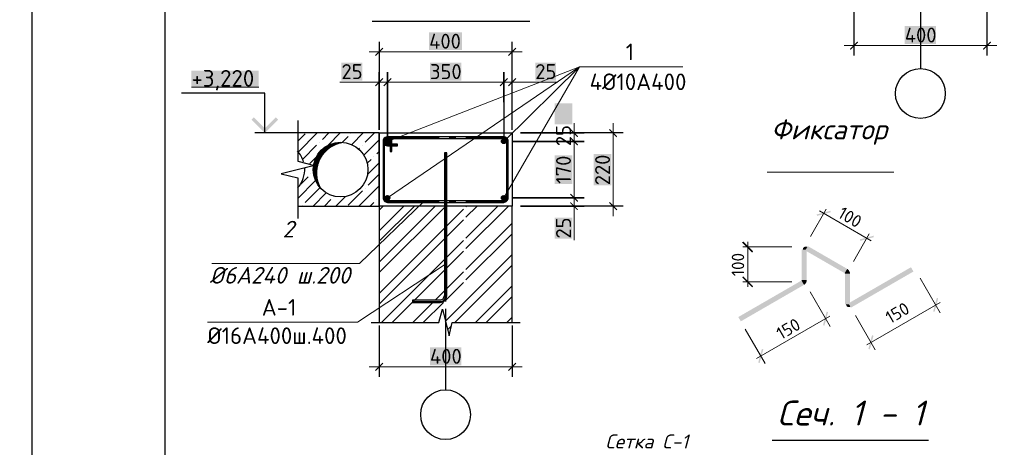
# Model space of a CAD drawing. Header units: millimetres. Extents: x 363306 to 7757304, y 1022887 to 1207196.
# Tile 608 of 656: x 2083895 to 2098708, y 1070910 to 1077345. Entities that reach past the tile are written whole.
import ezdxf

# ---------------------------------------------------------------- set-up
doc = ezdxf.new("R2010")
doc.units = ezdxf.units.MM
for name, color, linetype in [('0 @ 100', 7, 'Continuous'), ('PDF3_Text', 7, 'Continuous'), ('PDF3_Размерные линии', 7, 'Continuous'), ('PDF4_0', 7, 'Continuous'), ('PDF4_Text', 7, 'Continuous'), ('PDF4_Размерные линии', 7, 'Continuous')]:
    doc.layers.add(name, color=color, linetype=linetype)
for name, color, linetype, true_color in [('PDF4__Армирования', 7, 'Continuous', 0x0000dd), ('PDF4__ось', 7, 'Continuous', 0x989898), ('PDF4_Layer7', 7, 'Continuous', 0x947000)]:
    doc.layers.add(name, color=color, linetype=linetype, true_color=true_color)
doc.styles.add('PDF ISOCPEUR', font='isocpeur.TTF')
doc.styles.add('PDF ISOCPEUR Italic', font='isocpeui.ttf')
doc.styles.add('ГОСТ 2.304', font='isocpeui.ttf')

msp = doc.modelspace()

# ---------------------------------------------------------------- linework, layer by layer
at = {"color": 5}
msp.add_lwpolyline([(2084083.273, 1088678.072), (2126083.273, 1088678.072), (2126083.273, 1058978.072), (2084083.273, 1058978.072)], close=True, dxfattribs=at)
at = {"color": 5, "lineweight": 30}
msp.add_lwpolyline([(2086083.273, 1088178.072), (2125583.273, 1088178.072), (2125583.273, 1059478.072), (2086083.273, 1059478.072)], close=True, dxfattribs=at)
at = {"layer": 'PDF3_Размерные линии', "lineweight": 30, "elevation": 0}
msp.add_lwpolyline([(2095216.738, 1071017.161), (2097567.533, 1071017.161)], dxfattribs=at)
at = {"layer": 'PDF4_0', "lineweight": 25, "elevation": 0}
for points in [[(2097446.74, 1077826.069), (2097446.74, 1076609.928)], [(2096446.117, 1077575.144), (2096446.117, 1076803.895)], [(2098447.362, 1077575.144), (2098447.362, 1076803.895)], [(2089302.462, 1077011.416), (2089302.462, 1075685.977), (2089302.462, 1076554.209)], [(2091303.707, 1075910.732), (2091303.707, 1077011.416)], [(2091177.474, 1076104.699), (2091177.474, 1076554.209), (2091177.474, 1075561.284)], [(2091303.707, 1075685.977), (2091303.707, 1076554.209)], [(2087582.931, 1075639.794), (2087582.931, 1076238.628), (2086328.305, 1076238.628)], [(2088077.085, 1075826.064), (2088077.085, 1075639.794), (2088077.085, 1075213.375), (2088328.01, 1075151.799), (2087827.699, 1075027.106), (2088077.085, 1074963.989), (2088077.085, 1074539.11), (2088077.085, 1074351.301)], [(2088486.57, 1075639.794), (2087432.068, 1075639.794)], [(2089302.462, 1075639.794), (2089302.462, 1074539.11)], [(2092972.437, 1075639.794), (2091428.4, 1075639.794), (2092385.918, 1075639.794)], [(2090303.084, 1074509.861), (2090303.084, 1073292.181)], [(2092972.437, 1074539.11), (2091428.4, 1074539.11), (2092385.918, 1074539.11)], [(2090303.084, 1073179.803), (2090303.084, 1073104.372)], [(2089182.388, 1072788.791), (2089302.462, 1072788.791), (2090203.022, 1072788.791), (2090253.823, 1072988.915), (2090353.885, 1072588.666), (2090403.147, 1072788.791), (2091303.707, 1072788.791), (2091423.781, 1072788.791)], [(2090303.084, 1072991.994), (2090303.084, 1071775.853)], [(2089302.462, 1072788.791), (2089302.462, 1072788.791)], [(2089302.462, 1072741.069), (2089302.462, 1071969.82)], [(2091303.707, 1072741.069), (2091303.707, 1071969.82)]]:
    msp.add_lwpolyline(points, dxfattribs=at)
at = {"layer": 'PDF4_0', "lineweight": 18, "elevation": 0}
for points in [[(2096296.794, 1076954.758), (2098596.685, 1076954.758)], [(2089153.139, 1076862.093), (2091453.03, 1076862.093)], [(2088711.325, 1076404.885), (2089302.462, 1076404.885)], [(2089153.139, 1076404.885), (2089578.018, 1076404.885)], [(2089277.832, 1076404.885), (2091328.337, 1076404.885)], [(2091028.151, 1076404.885), (2091453.03, 1076404.885)], [(2091990.287, 1076404.885), (2091303.707, 1076404.885)], [(2092235.055, 1075364.238), (2092235.055, 1075789.118)], [(2092823.113, 1074389.786), (2092823.113, 1075789.118)], [(2092235.055, 1074514.479), (2092235.055, 1075664.425)], [(2092235.055, 1074389.786), (2092235.055, 1074814.666)], [(2092235.055, 1074026.483), (2092235.055, 1074539.11)], [(2089153.139, 1072120.683), (2091453.03, 1072120.683)]]:
    msp.add_lwpolyline(points, dxfattribs=at)
at = {"layer": 'PDF4_0', "lineweight": 20, "elevation": 0}
for points in [[(2089428.695, 1074663.803), (2092318.184, 1076635.798), (2091177.474, 1074663.803)], [(2091177.474, 1075513.562), (2092318.184, 1076635.798), (2089428.695, 1075513.562)], [(2092318.184, 1076635.798), (2093871.457, 1076635.798)], [(2089976.728, 1074608.384), (2089008.433, 1073675.496), (2086785.512, 1073675.496)], [(2088977.645, 1072791.87), (2086719.317, 1072791.87)]]:
    msp.add_lwpolyline(points, dxfattribs=at)
at = {"layer": 'PDF4_0', "lineweight": 25, "elevation": 0}
for points in [[(2089428.695, 1076554.209), (2089428.695, 1075561.284)], [(2092385.918, 1075513.562), (2091303.707, 1075513.562)], [(2092385.918, 1074663.803), (2091303.707, 1074663.803)]]:
    msp.add_lwpolyline(points, close=True, dxfattribs=at)
at = {"layer": 'PDF4_0', "color": 7, "lineweight": 0, "true_color": 0xffffff, "elevation": 0}
msp.add_lwpolyline([(2086479.168, 1076329.454), (2087492.106, 1076329.454)], dxfattribs=at)
at = {"layer": 'PDF4_0', "color": 8, "lineweight": 25, "true_color": 0x767676, "elevation": 0}
for points in [[(2088077.085, 1075516.641), (2088189.462, 1075629.018)], [(2088087.861, 1075355.002), (2088372.653, 1075639.794)], [(2088448.085, 1075542.811), (2088545.068, 1075639.794)], [(2088535.832, 1075456.603), (2088717.483, 1075639.794)], [(2088879.122, 1075629.018), (2088879.122, 1075629.018)], [(2088889.898, 1075465.84), (2089062.313, 1075639.794)], [(2089094.641, 1075499.707), (2089234.728, 1075639.794)], [(2088154.056, 1075247.243), (2088361.877, 1075456.603)], [(2088404.981, 1075499.707), (2088404.981, 1075499.707)], [(2088751.35, 1075501.247), (2088836.018, 1075585.915)], [(2089051.537, 1075456.603), (2089051.537, 1075456.603)], [(2089074.628, 1075305.74), (2089302.462, 1075535.114)], [(2088994.578, 1075399.645), (2089008.433, 1075413.5)], [(2089267.056, 1075327.292), (2089302.462, 1075362.699)], [(2088260.276, 1075181.048), (2088355.72, 1075276.491)], [(2089123.89, 1075184.126), (2089180.848, 1075241.085)], [(2089128.508, 1075014.79), (2089302.462, 1075190.284)], [(2089223.952, 1075284.189), (2089223.952, 1075284.189)], [(2088192.541, 1075114.853), (2088198.699, 1075119.471)], [(2088275.67, 1075025.566), (2088275.67, 1075025.566)], [(2089137.744, 1074853.151), (2089302.462, 1075017.869)], [(2088077.085, 1074654.566), (2088346.483, 1074922.425)], [(2088123.267, 1074871.624), (2088232.566, 1074982.463)], [(2088189.462, 1074594.529), (2088404.981, 1074810.048)], [(2088307.998, 1074539.11), (2088506.583, 1074737.695)], [(2088836.018, 1074551.425), (2089051.537, 1074766.944)], [(2088997.657, 1074539.11), (2089302.462, 1074843.915)], [(2089094.641, 1074810.048), (2089094.641, 1074810.048)], [(2088480.413, 1074539.11), (2088577.396, 1074637.633)], [(2088620.5, 1074680.736), (2088620.5, 1074680.736)], [(2088652.827, 1074539.11), (2088797.533, 1074683.815)], [(2089170.072, 1074539.11), (2089223.952, 1074594.529)], [(2089267.056, 1074637.633), (2089267.056, 1074637.633)], [(2088146.359, 1074551.425), (2088146.359, 1074551.425)], [(2089302.462, 1074166.571), (2089676.541, 1074539.11)], [(2089302.462, 1073695.508), (2090147.603, 1074539.11)], [(2089302.462, 1074480.612), (2089360.96, 1074539.11)], [(2089302.462, 1074009.55), (2089833.562, 1074539.11)], [(2089302.462, 1073538.488), (2090304.624, 1074539.11)], [(2089302.462, 1073222.907), (2090570.943, 1074491.388)], [(2090607.889, 1074528.334), (2090618.665, 1074539.11)], [(2090607.889, 1074057.272), (2091089.727, 1074539.11)], [(2090607.889, 1074371.313), (2090775.686, 1074539.11)], [(2090607.889, 1073900.251), (2091246.748, 1074539.11)], [(2089302.462, 1073065.886), (2090570.943, 1074334.367)], [(2090607.889, 1073586.21), (2091303.707, 1074280.488)], [(2090607.889, 1073427.65), (2091303.707, 1074123.467)], [(2089339.408, 1072788.791), (2090570.943, 1074020.326)], [(2089496.429, 1072788.791), (2090570.943, 1073863.305)], [(2090298.466, 1072804.185), (2091303.707, 1073809.425)], [(2090147.603, 1073125.923), (2090570.943, 1073549.264)], [(2090440.093, 1072788.791), (2091303.707, 1073652.405)], [(2090304.624, 1073125.923), (2090570.943, 1073392.243)], [(2090754.134, 1072788.791), (2091303.707, 1073338.363)], [(2089810.47, 1072788.791), (2090112.197, 1073088.977)], [(2089967.491, 1072788.791), (2090269.217, 1073088.977)], [(2090911.155, 1072788.791), (2091303.707, 1073179.803)], [(2091225.196, 1072788.791), (2091303.707, 1072865.762)], [(2090330.794, 1072679.492), (2090390.831, 1072739.529)]]:
    msp.add_lwpolyline(points, dxfattribs=at)
at = {"layer": 'PDF4_0', "lineweight": 30, "elevation": 0}
for points in [[(2089882.823, 1074539.11), (2089302.462, 1074539.11), (2089302.462, 1075639.794), (2089882.823, 1075639.794)], [(2089302.462, 1075639.794), (2089302.462, 1074539.11), (2089302.462, 1075639.794)], [(2089631.898, 1075639.794), (2091303.707, 1075639.794), (2091303.707, 1074539.11), (2089631.898, 1074539.11)], [(2091303.707, 1072788.791), (2091303.707, 1074539.11), (2089302.462, 1074539.11), (2089302.462, 1072788.791)]]:
    msp.add_lwpolyline(points, dxfattribs=at)
at = {"layer": 'PDF4_0', "color": 1, "lineweight": 20, "elevation": 0}
for points in [[(2089393.288, 1075512.023), (2089430.234, 1075548.969)], [(2089394.827, 1075524.338), (2089417.919, 1075547.429)], [(2089396.367, 1075502.786), (2089439.471, 1075545.89)], [(2089399.446, 1075495.089), (2089447.168, 1075542.811)], [(2089404.064, 1075488.931), (2089453.325, 1075538.193)], [(2089410.222, 1075484.313), (2089457.944, 1075532.035)], [(2089417.919, 1075481.234), (2089461.022, 1075524.338)], [(2089428.695, 1075479.695), (2089462.562, 1075513.562)], [(2089442.549, 1075482.774), (2089459.483, 1075499.707)], [(2091143.607, 1075512.023), (2091180.553, 1075548.969)], [(2091145.147, 1075524.338), (2091168.238, 1075547.429)], [(2091145.147, 1075502.786), (2091189.79, 1075545.89)], [(2091149.765, 1075495.089), (2091197.487, 1075542.811)], [(2091154.383, 1075488.931), (2091203.644, 1075538.193)], [(2091160.541, 1075484.313), (2091208.263, 1075532.035)], [(2091168.238, 1075481.234), (2091211.342, 1075524.338)], [(2091179.014, 1075479.695), (2091212.881, 1075513.562)], [(2091192.869, 1075482.774), (2091209.802, 1075499.707)], [(2089393.288, 1074660.724), (2089430.234, 1074697.67)], [(2089394.827, 1074673.039), (2089417.919, 1074697.67)], [(2089396.367, 1074653.027), (2089439.471, 1074696.131)], [(2089399.446, 1074645.33), (2089447.168, 1074693.052)], [(2089404.064, 1074639.172), (2089453.325, 1074686.894)], [(2089410.222, 1074634.554), (2089457.944, 1074680.736)], [(2089417.919, 1074631.475), (2089461.022, 1074673.039)], [(2089428.695, 1074629.936), (2089462.562, 1074663.803)], [(2089442.549, 1074633.014), (2089459.483, 1074649.948)], [(2091143.607, 1074660.724), (2091180.553, 1074697.67)], [(2091145.147, 1074673.039), (2091168.238, 1074697.67)], [(2091145.147, 1074653.027), (2091189.79, 1074696.131)], [(2091149.765, 1074645.33), (2091197.487, 1074693.052)], [(2091154.383, 1074639.172), (2091203.644, 1074686.894)], [(2091160.541, 1074634.554), (2091208.263, 1074680.736)], [(2091168.238, 1074631.475), (2091211.342, 1074673.039)], [(2091179.014, 1074629.936), (2091212.881, 1074663.803)], [(2091192.869, 1074633.014), (2091209.802, 1074649.948)]]:
    msp.add_lwpolyline(points, dxfattribs=at)
at = {"layer": 'PDF4_0', "lineweight": 0, "elevation": 0}
for points in [[(2095139.661, 1075048.124), (2097045.462, 1075048.124)], [(2095790.836, 1074082.908), (2096027.906, 1074495.473)], [(2095926.304, 1074467.763), (2096705.25, 1074018.253)], [(2094847.172, 1073323.975), (2094847.172, 1073999.78)], [(2096440.47, 1073707.29), (2096677.541, 1074121.394)], [(2095512.201, 1073924.348), (2094773.28, 1073924.348)], [(2088977.645, 1072791.87), (2090284.611, 1073657.023)], [(2095512.201, 1073399.406), (2094773.28, 1073399.406)], [(2097444.171, 1073454.825), (2097744.358, 1072934.502)], [(2095786.217, 1073248.543), (2096086.404, 1072728.22)], [(2096637.516, 1072452.664), (2097741.279, 1073089.983)], [(2094979.562, 1072246.382), (2096083.325, 1072883.701)], [(2096469.719, 1072892.938), (2096765.288, 1072378.772)], [(2094811.765, 1072685.116), (2095108.873, 1072172.49)]]:
    msp.add_lwpolyline(points, dxfattribs=at)
at = {"layer": 'PDF4_0', "lineweight": 25}
for centre in [(2097445.97, 1076235.08, 0), (2090302.315, 1071401.005, 0)]:
    msp.add_circle(centre, 374.848, dxfattribs=at)
at = {"layer": 'PDF4_0', "color": 7, "true_color": 0xffffff, "transparency": 33554559}
for points in [[(2097211.209, 1077248.787, 0), (2097211.209, 1076977.849, 0), (2097682.271, 1077248.787, 0)], [(2097211.209, 1076977.849, 0), (2097682.271, 1077248.787, 0), (2097682.271, 1076977.849, 0)], [(2090055.238, 1077156.122, 0), (2090055.238, 1076886.724, 0), (2090550.931, 1077156.122, 0)], [(2090055.238, 1076886.724, 0), (2090550.931, 1077156.122, 0), (2090550.931, 1076886.724, 0)], [(2088735.956, 1076698.914, 0), (2088735.956, 1076429.516, 0), (2089051.537, 1076698.914, 0)], [(2088735.956, 1076429.516, 0), (2089051.537, 1076698.914, 0), (2089051.537, 1076429.516, 0)], [(2090067.553, 1076698.914, 0), (2090067.553, 1076429.516, 0), (2090538.616, 1076698.914, 0)], [(2090067.553, 1076429.516, 0), (2090538.616, 1076698.914, 0), (2090538.616, 1076429.516, 0)], [(2091651.615, 1076698.914, 0), (2091651.615, 1076429.516, 0), (2091965.657, 1076698.914, 0)], [(2091651.615, 1076429.516, 0), (2091965.657, 1076698.914, 0), (2091965.657, 1076429.516, 0)], [(2086479.168, 1076578.84, 0), (2087492.106, 1076578.84, 0), (2086479.168, 1076329.454, 0)], [(2087492.106, 1076578.84, 0), (2086479.168, 1076329.454, 0), (2087492.106, 1076329.454, 0)], [(2091941.026, 1075770.645, 0), (2092210.424, 1075770.645, 0), (2091941.026, 1076084.686, 0)], [(2092210.424, 1075770.645, 0), (2091941.026, 1076084.686, 0), (2092210.424, 1076084.686, 0)], [(2092529.084, 1074853.151, 0), (2092798.482, 1074853.151, 0), (2092529.084, 1075325.753, 0)], [(2092798.482, 1074853.151, 0), (2092529.084, 1075325.753, 0), (2092798.482, 1075325.753, 0)], [(2091941.026, 1074874.703, 0), (2092210.424, 1074874.703, 0), (2091941.026, 1075302.662, 0)], [(2092210.424, 1074874.703, 0), (2091941.026, 1075302.662, 0), (2092210.424, 1075302.662, 0)], [(2091941.026, 1074051.114, 0), (2092210.424, 1074051.114, 0), (2091941.026, 1074365.156, 0)], [(2092210.424, 1074051.114, 0), (2091941.026, 1074365.156, 0), (2092210.424, 1074365.156, 0)], [(2090067.553, 1072414.712, 0), (2090067.553, 1072143.774, 0), (2090538.616, 1072414.712, 0)], [(2090067.553, 1072143.774, 0), (2090538.616, 1072414.712, 0), (2090538.616, 1072143.774, 0)]]:
    msp.add_solid(points, dxfattribs=at)
at = {"layer": 'PDF4_0', "transparency": 33554559}
for points in [[(2096496.918, 1077016.335, 0), (2096396.856, 1076891.642, 0), (2096384.541, 1076903.957, 0)], [(2096509.234, 1077004.019, 0), (2096496.918, 1077016.335, 0), (2096396.856, 1076891.642, 0)], [(2098384.246, 1076903.957, 0), (2098396.561, 1076891.642, 0), (2098496.623, 1077016.335, 0)], [(2098396.561, 1076891.642, 0), (2098496.623, 1077016.335, 0), (2098508.939, 1077004.019, 0)], [(2089353.263, 1076923.67, 0), (2089253.201, 1076798.977, 0), (2089240.885, 1076811.292, 0)], [(2089365.578, 1076911.354, 0), (2089353.263, 1076923.67, 0), (2089253.201, 1076798.977, 0)], [(2091240.59, 1076811.292, 0), (2091252.906, 1076798.977, 0), (2091352.968, 1076923.67, 0)], [(2091252.906, 1076798.977, 0), (2091352.968, 1076923.67, 0), (2091365.283, 1076911.354, 0)], [(2089353.263, 1076466.462, 0), (2089253.201, 1076343.309, 0), (2089240.885, 1076354.085, 0)], [(2089365.578, 1076455.686, 0), (2089353.263, 1076466.462, 0), (2089253.201, 1076343.309, 0)], [(2089365.578, 1076354.085, 0), (2089377.894, 1076343.309, 0), (2089477.956, 1076466.462, 0)], [(2089477.956, 1076466.462, 0), (2089377.894, 1076343.309, 0), (2089365.578, 1076354.085, 0)], [(2089377.894, 1076343.309, 0), (2089477.956, 1076466.462, 0), (2089490.271, 1076455.686, 0)], [(2089490.271, 1076455.686, 0), (2089477.956, 1076466.462, 0), (2089377.894, 1076343.309, 0)], [(2091115.898, 1076354.085, 0), (2091128.213, 1076343.309, 0), (2091228.275, 1076466.462, 0)], [(2091228.275, 1076466.462, 0), (2091128.213, 1076343.309, 0), (2091115.898, 1076354.085, 0)], [(2091128.213, 1076343.309, 0), (2091228.275, 1076466.462, 0), (2091240.59, 1076455.686, 0)], [(2091240.59, 1076455.686, 0), (2091228.275, 1076466.462, 0), (2091128.213, 1076343.309, 0)], [(2091240.59, 1076354.085, 0), (2091252.906, 1076343.309, 0), (2091352.968, 1076466.462, 0)], [(2091252.906, 1076343.309, 0), (2091352.968, 1076466.462, 0), (2091365.283, 1076455.686, 0)], [(2087382.807, 1075838.379, 0), (2087582.931, 1075710.608, 0), (2087418.214, 1075873.786, 0)], [(2087582.931, 1075639.794, 0), (2087382.807, 1075838.379, 0), (2087582.931, 1075710.608, 0)], [(2087783.056, 1075838.379, 0), (2087582.931, 1075710.608, 0), (2087747.649, 1075873.786, 0)], [(2087582.931, 1075639.794, 0), (2087783.056, 1075838.379, 0), (2087582.931, 1075710.608, 0)], [(2092296.632, 1075588.994, 0), (2092173.478, 1075689.056, 0), (2092184.254, 1075701.371, 0)], [(2092285.856, 1075576.678, 0), (2092296.632, 1075588.994, 0), (2092173.478, 1075689.056, 0)], [(2092884.69, 1075588.994, 0), (2092761.536, 1075689.056, 0), (2092772.312, 1075701.371, 0)], [(2092873.914, 1075576.678, 0), (2092884.69, 1075588.994, 0), (2092761.536, 1075689.056, 0)], [(2092296.632, 1075464.301, 0), (2092173.478, 1075564.363, 0), (2092184.254, 1075576.678, 0)], [(2092184.254, 1075576.678, 0), (2092173.478, 1075564.363, 0), (2092296.632, 1075464.301, 0)], [(2092285.856, 1075451.985, 0), (2092296.632, 1075464.301, 0), (2092173.478, 1075564.363, 0)], [(2092173.478, 1075564.363, 0), (2092296.632, 1075464.301, 0), (2092285.856, 1075451.985, 0)], [(2092296.632, 1074614.541, 0), (2092173.478, 1074714.604, 0), (2092184.254, 1074726.919, 0)], [(2092184.254, 1074726.919, 0), (2092173.478, 1074714.604, 0), (2092296.632, 1074614.541, 0)], [(2092285.856, 1074602.226, 0), (2092296.632, 1074614.541, 0), (2092173.478, 1074714.604, 0)], [(2092173.478, 1074714.604, 0), (2092296.632, 1074614.541, 0), (2092285.856, 1074602.226, 0)], [(2092184.254, 1074600.687, 0), (2092173.478, 1074589.911, 0), (2092296.632, 1074488.309, 0)], [(2092173.478, 1074589.911, 0), (2092296.632, 1074488.309, 0), (2092285.856, 1074477.533, 0)], [(2092772.312, 1074600.687, 0), (2092761.536, 1074589.911, 0), (2092884.69, 1074488.309, 0)], [(2092761.536, 1074589.911, 0), (2092884.69, 1074488.309, 0), (2092873.914, 1074477.533, 0)], [(2096091.022, 1074469.302, 0), (2095890.898, 1074392.332, 0), (2095886.28, 1074413.883, 0)], [(2096097.18, 1074447.751, 0), (2096091.022, 1074469.302, 0), (2095890.898, 1074392.332, 0)], [(2094930.301, 1073858.153, 0), (2094764.043, 1073992.083, 0), (2094780.977, 1074007.477, 0)], [(2094914.906, 1073841.22, 0), (2094930.301, 1073858.153, 0), (2094764.043, 1073992.083, 0)], [(2096535.914, 1074039.805, 0), (2096540.533, 1074016.713, 0), (2096740.657, 1074093.684, 0)], [(2096540.533, 1074016.713, 0), (2096740.657, 1074093.684, 0), (2096745.275, 1074072.132, 0)], [(2094780.977, 1073482.535, 0), (2094764.043, 1073467.141, 0), (2094930.301, 1073333.211, 0)], [(2094764.043, 1073467.141, 0), (2094930.301, 1073333.211, 0), (2094914.906, 1073316.278, 0)], [(2097638.138, 1072952.975, 0), (2097659.69, 1072948.357, 0), (2097692.018, 1073157.718, 0)], [(2097659.69, 1072948.357, 0), (2097692.018, 1073157.718, 0), (2097713.57, 1073153.099, 0)], [(2095980.184, 1072746.693, 0), (2096001.736, 1072740.535, 0), (2096035.603, 1072951.436, 0)], [(2096001.736, 1072740.535, 0), (2096035.603, 1072951.436, 0), (2096057.155, 1072945.278, 0)], [(2096717.566, 1072595.83, 0), (2096685.238, 1072384.929, 0), (2096663.686, 1072391.087, 0)], [(2096740.657, 1072589.672, 0), (2096717.566, 1072595.83, 0), (2096685.238, 1072384.929, 0)], [(2095061.151, 1072389.548, 0), (2095027.284, 1072178.647, 0), (2095005.732, 1072183.266, 0)], [(2095082.703, 1072383.39, 0), (2095061.151, 1072389.548, 0), (2095027.284, 1072178.647, 0)], [(2089353.263, 1072182.26, 0), (2089253.201, 1072057.567, 0), (2089240.885, 1072069.882, 0)], [(2089365.578, 1072169.944, 0), (2089353.263, 1072182.26, 0), (2089253.201, 1072057.567, 0)], [(2091240.59, 1072069.882, 0), (2091252.906, 1072057.567, 0), (2091352.968, 1072182.26, 0)], [(2091252.906, 1072057.567, 0), (2091352.968, 1072182.26, 0), (2091365.283, 1072169.944, 0)]]:
    msp.add_solid(points, dxfattribs=at)
at = {"layer": 'PDF4_0', "color": 8, "true_color": 0x767676, "transparency": 33554559}
for points in [[(2088543.529, 1075459.682, 0), (2088625.118, 1075445.828, 0), (2088515.819, 1075445.828, 0)], [(2088560.462, 1075467.379, 0), (2088652.827, 1075459.682, 0), (2088543.529, 1075459.682, 0)], [(2088652.827, 1075459.682, 0), (2088543.529, 1075459.682, 0), (2088625.118, 1075445.828, 0)], [(2088583.554, 1075476.616, 0), (2088675.919, 1075467.379, 0), (2088560.462, 1075467.379, 0)], [(2088675.919, 1075467.379, 0), (2088560.462, 1075467.379, 0), (2088652.827, 1075459.682, 0)], [(2088606.645, 1075484.313, 0), (2088700.549, 1075476.616, 0), (2088583.554, 1075476.616, 0)], [(2088700.549, 1075476.616, 0), (2088583.554, 1075476.616, 0), (2088675.919, 1075467.379, 0)], [(2088622.039, 1075488.931, 0), (2088734.417, 1075484.313, 0), (2088606.645, 1075484.313, 0)], [(2088734.417, 1075484.313, 0), (2088606.645, 1075484.313, 0), (2088700.549, 1075476.616, 0)], [(2088648.209, 1075493.55, 0), (2088749.811, 1075488.931, 0), (2088622.039, 1075488.931, 0)], [(2088749.811, 1075488.931, 0), (2088622.039, 1075488.931, 0), (2088734.417, 1075484.313, 0)], [(2088654.367, 1075495.089, 0), (2088800.612, 1075493.55, 0), (2088648.209, 1075493.55, 0)], [(2088800.612, 1075493.55, 0), (2088648.209, 1075493.55, 0), (2088749.811, 1075488.931, 0)], [(2088697.471, 1075501.247, 0), (2088788.296, 1075495.089, 0), (2088654.367, 1075495.089, 0)], [(2088788.296, 1075495.089, 0), (2088654.367, 1075495.089, 0), (2088800.612, 1075493.55, 0)], [(2088702.089, 1075501.247, 0), (2088751.35, 1075501.247, 0), (2088697.471, 1075501.247, 0)], [(2088751.35, 1075501.247, 0), (2088697.471, 1075501.247, 0), (2088788.296, 1075495.089, 0)], [(2088375.732, 1075311.898, 0), (2088455.782, 1075302.662, 0), (2088371.114, 1075302.662, 0)], [(2088397.284, 1075342.687, 0), (2088463.479, 1075311.898, 0), (2088375.732, 1075311.898, 0)], [(2088463.479, 1075311.898, 0), (2088375.732, 1075311.898, 0), (2088455.782, 1075302.662, 0)], [(2088404.981, 1075351.923, 0), (2088488.11, 1075342.687, 0), (2088397.284, 1075342.687, 0)], [(2088488.11, 1075342.687, 0), (2088397.284, 1075342.687, 0), (2088463.479, 1075311.898, 0)], [(2088429.612, 1075378.093, 0), (2088497.346, 1075351.923, 0), (2088404.981, 1075351.923, 0)], [(2088497.346, 1075351.923, 0), (2088404.981, 1075351.923, 0), (2088488.11, 1075342.687, 0)], [(2088437.309, 1075387.33, 0), (2088523.516, 1075378.093, 0), (2088429.612, 1075378.093, 0)], [(2088523.516, 1075378.093, 0), (2088429.612, 1075378.093, 0), (2088497.346, 1075351.923, 0)], [(2088465.018, 1075410.421, 0), (2088535.832, 1075387.33, 0), (2088437.309, 1075387.33, 0)], [(2088535.832, 1075387.33, 0), (2088437.309, 1075387.33, 0), (2088523.516, 1075378.093, 0)], [(2088475.794, 1075419.657, 0), (2088563.541, 1075410.421, 0), (2088465.018, 1075410.421, 0)], [(2088563.541, 1075410.421, 0), (2088465.018, 1075410.421, 0), (2088535.832, 1075387.33, 0)], [(2088503.504, 1075436.591, 0), (2088577.396, 1075419.657, 0), (2088475.794, 1075419.657, 0)], [(2088577.396, 1075419.657, 0), (2088475.794, 1075419.657, 0), (2088563.541, 1075410.421, 0)], [(2088515.819, 1075445.828, 0), (2088606.645, 1075436.591, 0), (2088503.504, 1075436.591, 0)], [(2088606.645, 1075436.591, 0), (2088503.504, 1075436.591, 0), (2088577.396, 1075419.657, 0)], [(2088625.118, 1075445.828, 0), (2088515.819, 1075445.828, 0), (2088606.645, 1075436.591, 0)], [(2088318.774, 1075165.653, 0), (2088381.89, 1075127.168, 0), (2088312.616, 1075127.168, 0)], [(2088320.313, 1075176.429, 0), (2088389.587, 1075165.653, 0), (2088318.774, 1075165.653, 0)], [(2088389.587, 1075165.653, 0), (2088318.774, 1075165.653, 0), (2088381.89, 1075127.168, 0)], [(2088329.55, 1075213.375, 0), (2088394.205, 1075176.429, 0), (2088320.313, 1075176.429, 0)], [(2088394.205, 1075176.429, 0), (2088320.313, 1075176.429, 0), (2088389.587, 1075165.653, 0)], [(2088332.628, 1075224.151, 0), (2088406.52, 1075213.375, 0), (2088329.55, 1075213.375, 0)], [(2088406.52, 1075213.375, 0), (2088329.55, 1075213.375, 0), (2088394.205, 1075176.429, 0)], [(2088348.023, 1075259.558, 0), (2088411.139, 1075224.151, 0), (2088332.628, 1075224.151, 0)], [(2088411.139, 1075224.151, 0), (2088332.628, 1075224.151, 0), (2088406.52, 1075213.375, 0)], [(2088351.101, 1075268.794, 0), (2088429.612, 1075259.558, 0), (2088348.023, 1075259.558, 0)], [(2088429.612, 1075259.558, 0), (2088348.023, 1075259.558, 0), (2088411.139, 1075224.151, 0)], [(2088371.114, 1075302.662, 0), (2088435.769, 1075268.794, 0), (2088351.101, 1075268.794, 0)], [(2088435.769, 1075268.794, 0), (2088351.101, 1075268.794, 0), (2088429.612, 1075259.558, 0)], [(2088455.782, 1075302.662, 0), (2088371.114, 1075302.662, 0), (2088435.769, 1075268.794, 0)], [(2088312.616, 1075116.392, 0), (2088374.193, 1075079.446, 0), (2088311.077, 1075079.446, 0)], [(2088374.193, 1075079.446, 0), (2088311.077, 1075079.446, 0), (2088372.653, 1075065.591, 0)], [(2088311.077, 1075079.446, 0), (2088372.653, 1075065.591, 0), (2088311.077, 1075065.591, 0)], [(2088372.653, 1075065.591, 0), (2088311.077, 1075065.591, 0), (2088372.653, 1075030.184, 0)], [(2088311.077, 1075065.591, 0), (2088372.653, 1075030.184, 0), (2088314.155, 1075030.184, 0)], [(2088381.89, 1075127.168, 0), (2088312.616, 1075127.168, 0), (2088378.811, 1075116.392, 0)], [(2088312.616, 1075127.168, 0), (2088378.811, 1075116.392, 0), (2088312.616, 1075116.392, 0)], [(2088378.811, 1075116.392, 0), (2088312.616, 1075116.392, 0), (2088374.193, 1075079.446, 0)], [(2088372.653, 1075030.184, 0), (2088314.155, 1075030.184, 0), (2088372.653, 1075014.79, 0)], [(2088314.155, 1075030.184, 0), (2088372.653, 1075014.79, 0), (2088317.234, 1075014.79, 0)], [(2088372.653, 1075014.79, 0), (2088317.234, 1075014.79, 0), (2088375.732, 1074982.463, 0)], [(2088317.234, 1075014.79, 0), (2088375.732, 1074982.463, 0), (2088324.931, 1074982.463, 0)], [(2088375.732, 1074982.463, 0), (2088324.931, 1074982.463, 0), (2088377.272, 1074963.989, 0)], [(2088324.931, 1074982.463, 0), (2088377.272, 1074963.989, 0), (2088331.089, 1074963.989, 0)], [(2088377.272, 1074963.989, 0), (2088331.089, 1074963.989, 0), (2088383.429, 1074934.741, 0)], [(2088331.089, 1074963.989, 0), (2088383.429, 1074934.741, 0), (2088340.325, 1074934.741, 0)], [(2088383.429, 1074934.741, 0), (2088340.325, 1074934.741, 0), (2088388.047, 1074914.728, 0)], [(2088340.325, 1074934.741, 0), (2088388.047, 1074914.728, 0), (2088349.562, 1074914.728, 0)], [(2088388.047, 1074914.728, 0), (2088349.562, 1074914.728, 0), (2088397.284, 1074891.637, 0)], [(2088349.562, 1074914.728, 0), (2088397.284, 1074891.637, 0), (2088361.877, 1074891.637, 0)], [(2088397.284, 1074891.637, 0), (2088361.877, 1074891.637, 0), (2088404.981, 1074867.006, 0)], [(2088361.877, 1074891.637, 0), (2088404.981, 1074867.006, 0), (2088377.272, 1074867.006, 0)], [(2088404.981, 1074867.006, 0), (2088377.272, 1074867.006, 0), (2088412.678, 1074850.072, 0)], [(2088377.272, 1074867.006, 0), (2088412.678, 1074850.072, 0), (2088388.047, 1074850.072, 0)], [(2088412.678, 1074850.072, 0), (2088388.047, 1074850.072, 0), (2088426.533, 1074820.824, 0)], [(2088388.047, 1074850.072, 0), (2088426.533, 1074820.824, 0), (2088411.139, 1074820.824, 0)], [(2088411.139, 1074820.824, 0), (2088418.836, 1074811.587, 0), (2088432.691, 1074811.587, 0)], [(2088411.139, 1074820.824, 0), (2088426.533, 1074820.824, 0), (2088432.691, 1074811.587, 0)], [(2088418.836, 1074811.587, 0), (2088432.691, 1074811.587, 0), (2088452.703, 1074777.72, 0)]]:
    msp.add_solid(points, dxfattribs=at)
at = {"layer": 'PDF4_0', "color": 1, "transparency": 33554559}
for points in [[(2095661.524, 1073425.577, 0), (2095736.956, 1073425.577, 0), (2095661.524, 1073885.863, 0)], [(2095736.956, 1073425.577, 0), (2095661.524, 1073885.863, 0), (2095736.956, 1073885.863, 0)], [(2095679.997, 1073904.336, 0), (2095721.562, 1073885.863, 0), (2095676.919, 1073885.863, 0)], [(2095690.773, 1073919.73, 0), (2095679.997, 1073904.336, 0), (2095721.562, 1073885.863, 0)], [(2095721.562, 1073885.863, 0), (2095707.707, 1073928.966, 0), (2095690.773, 1073919.73, 0)], [(2095726.18, 1073930.506, 0), (2095721.562, 1073885.863, 0), (2095707.707, 1073928.966, 0)], [(2095750.811, 1073938.203, 0), (2095713.865, 1073872.008, 0), (2096345.026, 1073594.913, 0)], [(2095713.865, 1073872.008, 0), (2096345.026, 1073594.913, 0), (2096306.541, 1073530.257, 0)], [(2095744.653, 1073924.348, 0), (2095726.18, 1073930.506, 0), (2095721.562, 1073885.863, 0)], [(2096308.08, 1073528.718, 0), (2096345.026, 1073594.913, 0), (2096306.541, 1073530.257, 0)], [(2096361.96, 1073582.597, 0), (2096308.08, 1073528.718, 0), (2096345.026, 1073594.913, 0)], [(2096309.62, 1073527.178, 0), (2096361.96, 1073582.597, 0), (2096308.08, 1073528.718, 0)], [(2096374.275, 1073564.124, 0), (2096309.62, 1073527.178, 0), (2096361.96, 1073582.597, 0)], [(2096311.159, 1073525.639, 0), (2096374.275, 1073564.124, 0), (2096309.62, 1073527.178, 0)], [(2096383.512, 1073545.651, 0), (2096311.159, 1073525.639, 0), (2096374.275, 1073564.124, 0)], [(2096386.591, 1073524.099, 0), (2096311.159, 1073524.099, 0), (2096383.512, 1073545.651, 0)], [(2096311.159, 1073524.099, 0), (2096383.512, 1073545.651, 0), (2096311.159, 1073525.639, 0)], [(2096363.499, 1073076.128, 0), (2096400.445, 1073011.473, 0), (2097304.084, 1073619.543, 0)], [(2096400.445, 1073011.473, 0), (2097304.084, 1073619.543, 0), (2097341.03, 1073554.888, 0)], [(2094705.545, 1072869.846, 0), (2094744.031, 1072805.191, 0), (2095656.906, 1073419.419, 0)], [(2094744.031, 1072805.191, 0), (2095656.906, 1073419.419, 0), (2095695.392, 1073354.763, 0)], [(2095656.906, 1073419.419, 0), (2095712.325, 1073367.079, 0), (2095658.446, 1073420.958, 0)], [(2095695.392, 1073354.763, 0), (2095656.906, 1073419.419, 0), (2095712.325, 1073367.079, 0)], [(2095658.446, 1073420.958, 0), (2095724.641, 1073384.012, 0), (2095659.985, 1073422.498, 0)], [(2095712.325, 1073367.079, 0), (2095658.446, 1073420.958, 0), (2095724.641, 1073384.012, 0)], [(2095659.985, 1073422.498, 0), (2095733.877, 1073404.025, 0), (2095661.524, 1073424.037, 0)], [(2095724.641, 1073384.012, 0), (2095659.985, 1073422.498, 0), (2095733.877, 1073404.025, 0)], [(2095733.877, 1073404.025, 0), (2095661.524, 1073424.037, 0), (2095736.956, 1073425.577, 0)], [(2095661.524, 1073424.037, 0), (2095736.956, 1073425.577, 0), (2095661.524, 1073425.577, 0)], [(2096386.591, 1073524.099, 0), (2096311.159, 1073524.099, 0), (2096386.591, 1073063.813, 0)], [(2096311.159, 1073524.099, 0), (2096386.591, 1073063.813, 0), (2096311.159, 1073063.813, 0)], [(2096326.553, 1073063.813, 0), (2096329.632, 1073045.34, 0), (2096371.197, 1073063.813, 0)], [(2096329.632, 1073045.34, 0), (2096371.197, 1073063.813, 0), (2096340.408, 1073029.946, 0)], [(2096371.197, 1073063.813, 0), (2096340.408, 1073029.946, 0), (2096357.342, 1073020.709, 0)], [(2096357.342, 1073020.709, 0), (2096375.815, 1073019.17, 0), (2096371.197, 1073063.813, 0)], [(2096375.815, 1073019.17, 0), (2096371.197, 1073063.813, 0), (2096392.748, 1073025.328, 0)]]:
    msp.add_solid(points, dxfattribs=at)
at = {"layer": 'PDF4__Армирования', "lineweight": 30, "elevation": 0}
for points in [[(2089360.96, 1075513.562), (2089360.96, 1074663.803)], [(2089385.591, 1074663.803), (2089385.591, 1075513.562)], [(2089882.823, 1075581.296), (2089428.695, 1075581.296)], [(2089428.695, 1075567.442), (2089428.695, 1075567.442)], [(2089428.695, 1075556.666), (2089882.823, 1075556.666)], [(2089428.695, 1075447.367), (2089581.097, 1075447.367), (2089581.097, 1075471.998), (2089428.695, 1075471.998)], [(2089470.259, 1075513.562), (2089470.259, 1075361.16), (2089494.89, 1075361.16), (2089494.89, 1075513.562)], [(2091177.474, 1075581.296), (2089631.898, 1075581.296)], [(2089631.898, 1075556.666), (2091177.474, 1075556.666)], [(2091220.578, 1075513.562), (2091220.578, 1074663.803)], [(2091245.209, 1074663.803), (2091245.209, 1075513.562)], [(2090321.557, 1073190.579), (2090321.557, 1075341.147), (2090284.611, 1075341.147), (2090284.611, 1073190.579)], [(2089882.823, 1074620.699), (2089428.695, 1074620.699)], [(2089428.695, 1074596.068), (2089882.823, 1074596.068)], [(2091177.474, 1074620.699), (2089631.898, 1074620.699)], [(2089631.898, 1074596.068), (2091177.474, 1074596.068)], [(2090219.956, 1073125.923), (2089802.773, 1073125.923), (2089802.773, 1073088.977), (2090219.956, 1073088.977)]]:
    msp.add_lwpolyline(points, dxfattribs=at)
at = {"layer": 'PDF4__Армирования', "color": 1, "lineweight": 30}
for centre, radius in [((2089427.924, 1075514.33, 0), 34.638), ((2091176.704, 1075514.331, 0), 34.637), ((2089427.924, 1074664.571, 0), 34.638), ((2091176.704, 1074664.572, 0), 34.637)]:
    msp.add_circle(centre, radius, dxfattribs=at)
at = {"layer": 'PDF4__Армирования', "lineweight": 30}
for centre, radius, start, end in [((2089427.925, 1075514.332, 0), 66.965, 89.9999943, 270.0000057), ((2089427.925, 1075514.332, 0), 66.965, 359.9999943, 180.0000057), ((2089427.924, 1075514.331, 0), 42.335, 0.0008819, 179.9991181), ((2089427.925, 1075514.332, 0), 42.334, 90.0000017, 269.9999983), ((2091176.705, 1075514.332, 0), 66.965, 359.9999943, 90.0000057), ((2091176.705, 1075514.332, 0), 42.334, 0.0000017, 89.9999983), ((2089427.925, 1074664.573, 0), 66.965, 179.9999943, 270.0000057), ((2089427.925, 1074664.573, 0), 42.334, 180.0000017, 269.9999983), ((2091176.705, 1074664.573, 0), 42.334, 270.0000017, 359.9999983), ((2091176.705, 1074664.573, 0), 66.965, 269.9999943, 0.0000057), ((2090219.186, 1073191.349, 0), 63.886, 269.9999949, 0.0000051), ((2090219.186, 1073191.349, 0), 100.832, 270.0000012, 359.9999987)]:
    msp.add_arc(centre, radius, start, end, dxfattribs=at)
at = {"layer": 'PDF4__ось', "lineweight": 25, "elevation": 0}
for points in [[(2089482.574, 1075361.16), (2089482.574, 1075513.562), (2089482.574, 1075524.338), (2089479.495, 1075533.574), (2089474.877, 1075542.811), (2089468.719, 1075550.508), (2089461.022, 1075558.205), (2089453.325, 1075562.823), (2089442.549, 1075567.442), (2089433.313, 1075568.981), (2089422.537, 1075568.981), (2089413.3, 1075567.442), (2089404.064, 1075562.823), (2089394.827, 1075558.205), (2089387.13, 1075550.508), (2089380.973, 1075542.811), (2089376.354, 1075533.574), (2089373.275, 1075524.338), (2089373.275, 1075513.562), (2089373.275, 1074663.803), (2089373.275, 1074654.566), (2089376.354, 1074645.33), (2089380.973, 1074636.093), (2089385.591, 1074628.396), (2089393.288, 1074622.239), (2089400.985, 1074616.081), (2089408.682, 1074613.002), (2089417.919, 1074609.923), (2089428.695, 1074608.384), (2089882.823, 1074608.384)], [(2089882.823, 1075568.981), (2089428.695, 1075568.981), (2089417.919, 1075568.981), (2089408.682, 1075565.902), (2089399.446, 1075561.284), (2089391.749, 1075555.126), (2089384.051, 1075547.429), (2089379.433, 1075538.193), (2089374.815, 1075528.956), (2089373.275, 1075519.72), (2089373.275, 1075508.944), (2089374.815, 1075499.707), (2089379.433, 1075488.931), (2089384.051, 1075481.234), (2089391.749, 1075473.537), (2089399.446, 1075467.379), (2089408.682, 1075462.761), (2089417.919, 1075459.682), (2089428.695, 1075459.682), (2089581.097, 1075459.682)], [(2090204.562, 1075568.981), (2089631.898, 1075568.981)], [(2090455.487, 1075568.981), (2090355.425, 1075568.981)], [(2090604.811, 1074608.384), (2091177.474, 1074608.384), (2091188.25, 1074609.923), (2091197.487, 1074613.002), (2091205.184, 1074616.081), (2091212.881, 1074622.239), (2091220.578, 1074628.396), (2091225.196, 1074636.093), (2091229.815, 1074645.33), (2091232.893, 1074654.566), (2091232.893, 1074663.803), (2091232.893, 1075513.562), (2091232.893, 1075524.338), (2091229.815, 1075533.574), (2091225.196, 1075541.272), (2091220.578, 1075548.969), (2091212.881, 1075556.666), (2091205.184, 1075561.284), (2091197.487, 1075565.902), (2091188.25, 1075568.981), (2091177.474, 1075568.981), (2090604.811, 1075568.981)], [(2090303.084, 1074463.678), (2090303.084, 1075339.608)], [(2089631.898, 1074608.384), (2090204.562, 1074608.384)], [(2090355.425, 1074608.384), (2090455.487, 1074608.384)], [(2090303.084, 1074212.753), (2090303.084, 1074312.815)], [(2089802.773, 1073104.372), (2090219.956, 1073104.372), (2090235.35, 1073105.911), (2090249.205, 1073108.99), (2090261.52, 1073115.148), (2090273.835, 1073124.384), (2090283.072, 1073133.621), (2090292.309, 1073145.936), (2090298.466, 1073158.251), (2090301.545, 1073172.106), (2090303.084, 1073187.5), (2090303.084, 1074063.429)]]:
    msp.add_lwpolyline(points, dxfattribs=at)
at = {"layer": 'PDF4_Layer7', "lineweight": 25, "elevation": 0}
msp.add_lwpolyline([(2088077.085, 1074539.11), (2089302.462, 1074539.11), (2089302.462, 1075639.794), (2088077.085, 1075639.794)], dxfattribs=at)
at = {"layer": 'PDF4_Layer7', "color": 7, "lineweight": 25}
msp.add_circle((2088722.871, 1075089.452, 0), 411.795, dxfattribs=at)
at = {"layer": 'PDF4_Layer7', "lineweight": 25}
for start, end in [(16.100206, 42.2751216), (317.7248819, 3.6971622)]:
    msp.add_arc((2087771.51, 1075089.452, 0), 411.795, start, end, dxfattribs=at)
at = {"layer": 'PDF4_Размерные линии', "lineweight": 30, "elevation": 0}
msp.add_lwpolyline([(2089196.174, 1077325.071), (2091569.957, 1077325.071)], dxfattribs=at)

# ---------------------------------------------------------------- texts
at = {"layer": '0 @ 100', "color": 7, "insert": (761996.908, 1075986.433), "char_height": 318.940213, "width": 19697.5359, "attachment_point": 4, "style": 'ГОСТ 2.304'}
msp.add_mtext('\\pi5457.36288;{\\fISOCPEUR|b1|i1|c204|p34;Характеристика участка строительства:\\P\\pi0;\\P}Расчетная зимняя температура воздух 15 °С.\\PСкоростной напор ветра   - 38кг/м2.\\PВес снегового покрова    - 50кг/м2.\\PКлассификация зданий по функциональной пожарной опасности - Ф 4.1 \\PКоэффициент надежности по назначению - 0.95\\P\\P^IПроектом разработано подъёмник для мало мобильных граждан населения грузоподъемностью 250 кг. скоростью 0,25 см/с. Двери шахт подъёмника противопожарные с пределом огнестойкости El 30. Подъёмники оборудованы кабинами габаритами 1500х1500 мм, ширина дверей кабины обеспечивает проезд инвалидной коляски. Для экстренных случаев подъёмник оснащен дополнительным аккумулятором и механическим спуском для безопасного спуска пассажира в нулевую отметку. Так же в дверях подъёмника установлены замки датчики которые открываются с ключевыми картами, чтобы открыть двери подъёмника.\\P^IС внешней и внутренней стороны наружных стен предусмотрено обшивка из аквапанелей толщиной 12,5мм с утеплением из минераловатной ваты на кварцевой основе, А =0,040 Вт/мС, толщиной 100мм. (по теплотехническому расчету). Наружная отделка из органическое стекло.\\P^IПодрядчик обязан предоставить заказчику сертификаты соответствия и пожарной безопасности на фасадную систему и все применяемые в данной системе материалы и изделия.\\PКонструкции, изделия и материалы применены по действующим стандартам, ТУ, сертификатам. На путях эвакуации используются отделочные материалы, соответствующие требованиям п. 5.25 ШНК 2.01.02-04.\\PОтделка стен с внутренней стороны окраска водоэмульсионными красками светлых тонов. Во внутренней и наружной отделке использованы современные отделочные материалы используемые на территории Республики Узбекистан.\\P^IКрыша - скатная из металлических профилированных листов с полимерными покрытиями с обеих сторон толщ.0,55мм по металлическим конструкциям.\\P^IПо периметру наружных стен устраивается бетонная отмостка. Бетон кл.В 7,5 шириной 1000 мм, толщиной 50 мм по гравийному основанию толщиной 100 мм -150 мм.\\P^IВсе строительно-монтажные работы вести согласно указаний соответствующих строительных норм и проекта производства работ (П.П.Р.) на основании ШНК 3.01.01 - 03 и КМК 3.01.02 - 00.', dxfattribs=at)
at = {"layer": 'PDF3_Text', "attachment_point": 7, "style": 'PDF ISOCPEUR Italic'}
for s, insert, char_height in [('Сеч. 1 - 1', (2095291.346, 1071237.527, 0), 375.4312), ('Сетка С-1', (2092707.074, 1070891.87, 0), 211.1794)]:
    msp.add_mtext(s, dxfattribs=dict(at, insert=insert, char_height=char_height))
at = {"layer": 'PDF4_Text', "attachment_point": 7}
for s, insert, char_height, style in [('400', (2097211.209, 1077000.941, 0), 224.999, 'PDF ISOCPEUR'), ('400', (2090055.238, 1076908.275, 0), 224.999, 'PDF ISOCPEUR'), ('1', (2093012.462, 1076735.861, 0), 250, 'PDF ISOCPEUR'), ('25', (2088735.956, 1076451.068, 0), 224.999, 'PDF ISOCPEUR'), ('350', (2090067.553, 1076451.068, 0), 224.999, 'PDF ISOCPEUR'), ('25', (2091651.615, 1076451.068, 0), 224.999, 'PDF ISOCPEUR'), ('+3,220', (2086479.168, 1076279.477, 0), 249.9996, 'PDF ISOCPEUR'), ('4Ø10А400', (2092469.047, 1076284.811, 0), 249.9996, 'PDF ISOCPEUR'), ('Фиксатор', (2095199.279, 1075462.301, 0), 299.9997, 'PDF ISOCPEUR Italic'), ('2', (2087851.21, 1074068.364, 0), 249.999, 'PDF ISOCPEUR Italic'), ('Ø6А240 ш.200', (2086751.645, 1073372.23, 0), 249.99907, 'PDF ISOCPEUR Italic'), ('A-1', (2087536.749, 1072890.392, 0), 249.9996, 'PDF ISOCPEUR'), ('Ø16А400ш.400', (2086717.778, 1072463.973, 0), 249.99957, 'PDF ISOCPEUR'), ('400', (2090067.553, 1072166.866, 0), 224.999, 'PDF ISOCPEUR')]:
    msp.add_mtext(s, dxfattribs=dict(at, insert=insert, char_height=char_height, style=style))
at = {"layer": 'PDF4_Text', "attachment_point": 7, "style": 'PDF ISOCPEUR'}
for s, insert, char_height, rotation in [('170 25', (2092188.872, 1074874.703, 0), 224.999, 90), ('220', (2092776.93, 1074853.151, 0), 224.999, 90), ('100', (2096188.006, 1074378.477, 0), 187.4997, 330.1004773), ('25', (2092188.872, 1074051.114, 0), 224.999, 90), ('100', (2094794.832, 1073484.074, 0), 187.4997, 90), ('150', (2096991.582, 1072762.087, 0), 187.4997, 29.9872894), ('150', (2095350.562, 1072521.938, 0), 187.4997, 30.1133664)]:
    msp.add_mtext(s, dxfattribs=dict(at, insert=insert, char_height=char_height, rotation=rotation))

doc.saveas('drawing.dxf')
